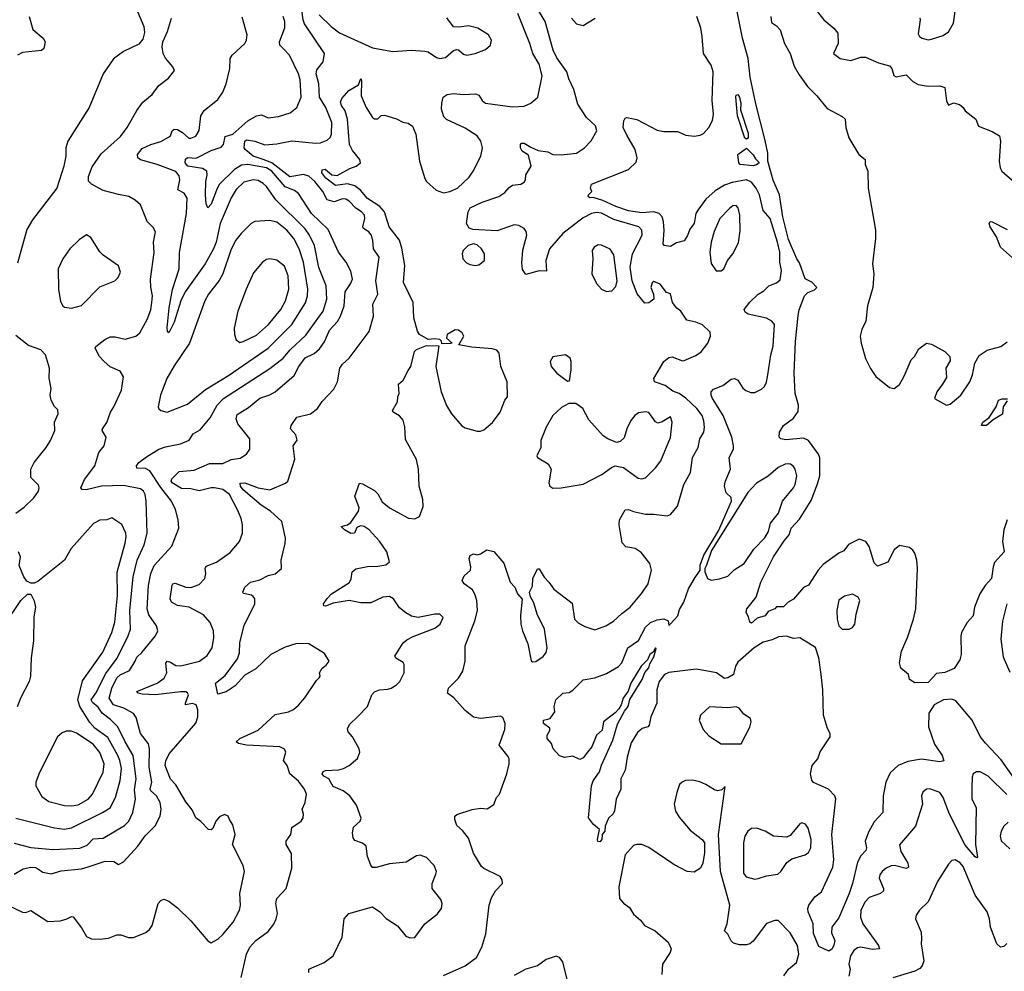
# Model space of a CAD drawing. Extents: x 1550320 to 1685906, y 509093 to 640511.
# Tile 297 of 532: x 1647028 to 1652877, y 557542 to 563196. Entities that reach past the tile are written whole.
import ezdxf

# ---------------------------------------------------------------- set-up
doc = ezdxf.new("R2010")
doc.units = 0

msp = doc.modelspace()

# ---------------------------------------------------------------- linework, layer by layer
at = {"layer": '0CON20XD'}
for points in [[(1648344.3, 557505), (1648375.6, 557645), (1648395.5, 557685), (1648431.4, 557725), (1648505, 557779.2), (1648537, 557823), (1648551.4, 557855), (1648558.9, 557885), (1648550.6, 557945), (1648555.6, 557974.4), (1648612, 558035), (1648644.4, 558155), (1648643.2, 558243.2), (1648610.8, 558295), (1648611.9, 558315), (1648638.6, 558355), (1648645, 558396.7), (1648700.8, 558435), (1648712, 558455), (1648713.8, 558475), (1648706.2, 558505), (1648724.2, 558545.8), (1648732, 558595), (1648719.2, 558625), (1648685, 558672), (1648632.5, 558715), (1648617.1, 558765), (1648596.2, 558795), (1648610, 558845), (1648601.2, 558861.2), (1648574.3, 558875.7), (1648375.5, 558885.5), (1648327.5, 558895), (1648313.3, 558905), (1648336.7, 558925), (1648444.5, 558975.5), (1648545, 559067.5), (1648625.5, 559084.5), (1648655, 559098.6), (1648685, 559122.5), (1648722.6, 559167.4), (1648790.6, 559269.4), (1648807.5, 559285), (1648812.5, 559295), (1648810, 559315), (1648825, 559342.5), (1648849.5, 559360.5), (1648866.1, 559383.9), (1648839.5, 559429.5), (1648745, 559487.1), (1648675, 559490.6), (1648605, 559468.5), (1648520, 559425), (1648430.4, 559339.6), (1648365, 559301.2), (1648307.5, 559237.5), (1648255, 559202.2), (1648205, 559189.5), (1648190.8, 559255), (1648249.4, 559300.6), (1648321.9, 559398.1), (1648334, 559435), (1648335.8, 559495), (1648362.6, 559597.4), (1648425.8, 559725), (1648424.2, 559755), (1648415, 559769.2), (1648405, 559776.9), (1648357.7, 559787.7), (1648353.8, 559795), (1648365.8, 559825), (1648400, 559855), (1648455, 559867.3), (1648505, 559893.3), (1648545.6, 559904.4), (1648583.3, 559935), (1648581.2, 559985), (1648606, 560084), (1648607.5, 560115), (1648584.5, 560215), (1648518.2, 560275), (1648461.8, 560311.8), (1648355, 560401.8), (1648340.3, 560425), (1648338.1, 560441.9), (1648365, 560444.7), (1648444.6, 560415.4), (1648515, 560403.7), (1648606.7, 560443.3), (1648621.2, 560455), (1648661.9, 560585), (1648652.7, 560665), (1648677.3, 560697.3), (1648668.7, 560728.7), (1648636.2, 560765), (1648640, 560785), (1648675.5, 560834.5), (1648756.7, 560855), (1648798, 560885), (1648825, 560926.7), (1648895, 561001.2), (1648915.4, 561044.6), (1648929.5, 561125), (1648945, 561150), (1648985, 561184.4), (1649105, 561343.8), (1649129.5, 561435), (1649126.9, 561505), (1649155.6, 561565), (1649144.7, 561645.3), (1649162.7, 561785), (1649130.9, 561835), (1649126.9, 561886.9), (1649117, 561917), (1649102.1, 561935), (1649070.4, 561955), (1649066, 561965), (1649077.8, 562015), (1649076.4, 562035), (1649059.4, 562055), (1649025, 562075.4), (1648985, 562116.7), (1648965, 562128.9), (1648945, 562130.5), (1648897.3, 562112.7), (1648855.6, 562125), (1648828.8, 562175), (1648780.7, 562235), (1648745, 562265.8), (1648715, 562275.6), (1648632.2, 562262.2), (1648525.8, 562345.8), (1648474.4, 562364.4), (1648416, 562385), (1648366.9, 562425), (1648361.1, 562435), (1648365.8, 562475), (1648375, 562482.9), (1648425, 562473.8), (1648485, 562453.2), (1648555, 562457.7), (1648645, 562476.9), (1648788, 562462), (1648815.4, 562464.6), (1648855, 562480), (1648872.9, 562495), (1648880.9, 562515), (1648883.3, 562585), (1648847.1, 562675), (1648808.9, 562735), (1648806.1, 562815), (1648790, 562875), (1648792.6, 562897.4), (1648831.5, 562945), (1648838.8, 562995), (1648720.4, 563170.4), (1648711.7, 563195), (1648697.9, 563295)], [(1649731.6, 559625), (1649747.5, 559685), (1649743.2, 559745), (1649732.6, 559782.6), (1649718.1, 559808.1), (1649668, 559845), (1649656.2, 559865), (1649668.3, 559891.7), (1649706, 559925), (1649708.8, 559945), (1649698.8, 559995), (1649705, 560012.5), (1649725, 560022.5), (1649745, 560017.5), (1649765, 560022.5), (1649803, 560047), (1649845, 560036.2), (1649905, 559966.7), (1649941.9, 559855), (1649970, 559825), (1649986.2, 559785), (1650014, 559754), (1650003, 559657), (1650004.7, 559605), (1650014.2, 559564.2), (1650047, 559487), (1650067.5, 559387.5), (1650075, 559380.8), (1650095, 559383.1), (1650137.4, 559412.6), (1650155, 559436), (1650161.2, 559465), (1650145.7, 559575.7), (1650102.9, 559665), (1650081.8, 559731.8), (1650063.3, 559766.7), (1650056.2, 559795), (1650075, 559830), (1650076.2, 559875), (1650105, 559932.5), (1650115, 559932.5), (1650143.9, 559883.9), (1650172.5, 559855), (1650202, 559812), (1650310.3, 559730.3), (1650324.6, 559634.6), (1650345, 559612.5), (1650385, 559590.6), (1650445, 559571.9), (1650511.2, 559595), (1650555, 559622.2), (1650605, 559668.9), (1650655.6, 559705), (1650725, 559789.4), (1650761.4, 559845), (1650782.1, 559925), (1650770.9, 559965), (1650720.1, 560030.1), (1650685, 560053.5), (1650628.8, 560065), (1650607.8, 560087.8), (1650590, 560195), (1650591.4, 560225), (1650625, 560284), (1650645, 560285.5), (1650675, 560274.4), (1650745, 560258.1), (1650795, 560258.1), (1650875, 560247.5), (1650895, 560256), (1650936, 560305), (1650972.9, 560435), (1651013.4, 560506.6), (1651025.5, 560595), (1651058.2, 560655), (1651067.8, 560705), (1651092.3, 560745), (1651097.3, 560775), (1651093.4, 560813.4), (1651082.5, 560845), (1651051.8, 560885), (1650985, 560947.7), (1650945.6, 560975), (1650908.3, 560988.3), (1650862, 561022), (1650799.2, 561045), (1650794.6, 561065), (1650855, 561164.2), (1650885, 561188.8), (1650905, 561193.8), (1650965, 561170), (1650975, 561171.2), (1651045, 561201.4), (1651076.8, 561223.2), (1651115.5, 561275), (1651131.5, 561315), (1651129.5, 561339.5), (1651085, 561382.2), (1651045, 561398.9), (1650991.1, 561411.1), (1650956.2, 561465), (1650932.3, 561482.3), (1650906.4, 561516.4), (1650895, 561567.5), (1650870, 561575), (1650832.5, 561625), (1650795, 561640), (1650785, 561632.5), (1650776.7, 561605), (1650793.1, 561565), (1650795.7, 561535), (1650765, 561514.2), (1650742, 561512), (1650696.9, 561566.9), (1650666.2, 561645), (1650654.1, 561725), (1650668, 561805), (1650725.4, 561915), (1650724.4, 561945), (1650705.3, 561965.3), (1650558.6, 562008.6), (1650485, 562045.7), (1650455, 562050), (1650425, 562045.2), (1650375, 562017.9), (1650255, 561924.7), (1650176.5, 561835), (1650152.9, 561765), (1650158.6, 561701.4), (1650115, 561704), (1650035, 561682.5), (1650015, 561712.5), (1650011.7, 561751.7), (1650016.2, 561826.2), (1650040.4, 561915), (1650036.9, 561936.9), (1650024.4, 561955), (1649992.6, 561972.6), (1649965, 561977.3), (1649865, 561941.8), (1649720.1, 561950.1), (1649697.7, 561957.7), (1649683.3, 561985), (1649691.4, 562055), (1649705, 562077.9), (1649775, 562112.3), (1649875, 562145.6), (1649911.1, 562168.9), (1649935, 562199.2), (1649955, 562212.9), (1650005, 562219.2), (1650025, 562231.2), (1650032.9, 562245), (1650035.7, 562275), (1650066.7, 562325), (1650051.7, 562391.7), (1650012.5, 562415), (1650002.5, 562435), (1650002.5, 562455), (1650008.3, 562461.7), (1650025, 562461.2), (1650065, 562439.2), (1650108.8, 562418.8), (1650165, 562411.4), (1650195, 562394.2), (1650245, 562392.1), (1650335, 562402.5), (1650382.9, 562435), (1650423.2, 562476.8), (1650455.8, 562535), (1650448.6, 562565), (1650395.8, 562615), (1650343.3, 562693.3), (1650320.8, 562780.9), (1650289.7, 562845), (1650277.6, 562885), (1650218.5, 562968.5), (1650196.7, 563015), (1650149.2, 563185), (1650072, 563315)], [(1652895.4, 560224.6), (1652874.4, 560165), (1652867.5, 560095), (1652875.7, 560035), (1652819.7, 559970.3), (1652810.6, 559945), (1652801.1, 559875), (1652764.4, 559835), (1652732.2, 559785), (1652701.1, 559705), (1652692.5, 559655), (1652656, 559615), (1652624, 559555), (1652618.8, 559535), (1652621.2, 559425), (1652612.5, 559392.5), (1652578.8, 559341.2), (1652525, 559317.5), (1652475, 559311.2), (1652425, 559258.1), (1652346.4, 559256.4), (1652313.3, 559275), (1652307.5, 559305), (1652262.8, 559342.8), (1652254.6, 559375), (1652267.3, 559445), (1652302.7, 559525), (1652338.9, 559635), (1652351.3, 559695), (1652361.1, 559935), (1652356.9, 559985), (1652345, 560026.2), (1652335, 560044), (1652315, 560060.8), (1652255, 560071.2), (1652223.1, 560046.9), (1652185, 559972.5), (1652125, 559950), (1652105, 559970), (1652075, 560066.7), (1652055, 560096), (1652015, 560110.5), (1651951.3, 560078.7), (1651925, 560040), (1651895, 560026), (1651801.5, 559958.5), (1651771.5, 559925), (1651715, 559836.2), (1651685, 559822.5), (1651625, 559752.5), (1651593.9, 559736.1), (1651565, 559707.5), (1651525, 559707.5), (1651513.6, 559696.4), (1651475, 559680), (1651456.1, 559653.9), (1651408.8, 559641.2), (1651375, 559610), (1651365, 559617.5), (1651358, 559648), (1651344, 559674), (1651348.8, 559695), (1651404, 559765), (1651432, 559855), (1651505.3, 560005), (1651569.4, 560100.6), (1651599.5, 560135), (1651610.6, 560175), (1651661.1, 560228.9), (1651731, 560339), (1651768.3, 560438.3), (1651780.9, 560485), (1651782, 560592), (1651772.9, 560615), (1651713.8, 560695), (1651685, 560710.3), (1651580.5, 560700.5), (1651550, 560705), (1651540, 560715), (1651542.4, 560745), (1651565, 560785.5), (1651625, 560827.8), (1651652.7, 560867.3), (1651654.6, 560905), (1651634.4, 560975), (1651629.2, 561095), (1651636.3, 561283.7), (1651652.5, 561437.5), (1651658.3, 561471.7), (1651690.7, 561555), (1651709.6, 561575), (1651749, 561591), (1651762.9, 561605), (1651735, 561637.3), (1651695, 561656.2), (1651660.5, 561750.5), (1651645.7, 561775.7), (1651595, 561890), (1651561.5, 562025), (1651542.5, 562155), (1651505, 562243.3), (1651472.6, 562355), (1651472.5, 562402.5), (1651457.7, 562477.7), (1651401.1, 562695), (1651367.9, 562855), (1651355.4, 562965), (1651322.9, 563085), (1651272.9, 563335)], [(1647727.1, 563245), (1647765.8, 563155), (1647770.5, 563119.5), (1647760.3, 563079.7), (1647735, 563051.2), (1647645, 563006), (1647585, 562962.9), (1647525, 562874.2), (1647440.5, 562675), (1647314.3, 562475), (1647301.9, 562435), (1647301.9, 562385), (1647290, 562325), (1647248, 562195), (1647105, 562006.7), (1647071.1, 561948.9), (1647015, 561748.8)], [(1649056.1, 562743.9), (1649085.8, 562675), (1649124, 562615), (1649135, 562606.7), (1649155, 562606.7), (1649175, 562626.7), (1649195, 562628.8), (1649265.8, 562605.8), (1649305, 562586.2), (1649335, 562581.2), (1649362.4, 562562.4), (1649381.9, 562515), (1649402.8, 562355), (1649435, 562252.2), (1649445, 562234.6), (1649502.3, 562182.3), (1649545, 562167.6), (1649584.4, 562175), (1649630, 562195), (1649699.2, 562260.9), (1649722.9, 562295), (1649768.5, 562385), (1649777.9, 562435), (1649768.5, 562475), (1649745, 562506.2), (1649675, 562550.6), (1649563, 562603), (1649548.3, 562618.3), (1649534.2, 562664.2), (1649535, 562700), (1649543.8, 562735), (1649568.6, 562751.4), (1649605, 562757.1), (1649665, 562752), (1649736.1, 562756.1), (1649755, 562747.5), (1649776.2, 562715), (1649795, 562700.8), (1649955, 562677.3), (1650025, 562681.5), (1650065, 562698.9), (1650106.5, 562735), (1650132.6, 562862.6), (1650115, 562931.2), (1650076.5, 562995), (1650058.2, 563055), (1649986.8, 563233.2)], [(1651741.4, 563275), (1651805.7, 563195)], [(1652375, 563206), (1652378.1, 563195), (1652365, 563112.5), (1652372.9, 563095), (1652388.8, 563085), (1652425, 563076.7), (1652445, 563079.5), (1652515, 563101.1), (1652545, 563124.4), (1652575, 563176), (1652588.6, 563275)], [(1646995, 558118.8), (1647048.9, 558151.1), (1647095, 558161.4), (1647125, 558160), (1647165, 558131.8), (1647215, 558121.5), (1647275, 558139.2), (1647395, 558151.5), (1647435, 558163.8), (1647535, 558197.7), (1647587.5, 558195), (1647615, 558177.5), (1647645, 558192), (1647729.6, 558285), (1647773.5, 558346.5), (1647833.1, 558406.9), (1647862.7, 558465), (1647869.5, 558505), (1647862.9, 558545), (1647840, 558585), (1647807.1, 558615), (1647804, 558625), (1647813.7, 558666.3), (1647797, 558755), (1647798.4, 558865), (1647793, 558893), (1647745, 558956), (1647719.5, 559049.5), (1647704.6, 559074.6), (1647646.5, 559106.5), (1647585, 559124.7), (1647559.1, 559165), (1647574.8, 559225), (1647606, 559285), (1647625, 559303.4), (1647679.7, 559330.3), (1647714.3, 559384.3), (1647725, 559409.5), (1647753.7, 559436.3), (1647834.4, 559535), (1647848.9, 559565), (1647840, 559595), (1647795, 559660), (1647785.7, 559695.7), (1647794.2, 559835), (1647806.4, 559905), (1647827.2, 559952.8), (1647932.3, 560067.7), (1647974.3, 560175), (1647969.4, 560225), (1647954.4, 560285), (1647929.1, 560335), (1647866.4, 560416.4), (1647801.5, 560515), (1647775, 560530), (1647725, 560530.8), (1647722.2, 560545), (1647736.5, 560565), (1647781.1, 560598.9), (1647855, 560643.8), (1647895, 560658.2), (1647984.2, 560675.8), (1648035, 560697.1), (1648059.4, 560735), (1648100, 560760), (1648159.4, 560830.6), (1648201.3, 560905), (1648238.5, 560945), (1648515, 561124), (1648594.1, 561185.9), (1648634.7, 561235), (1648728.8, 561321.2), (1648830, 561465), (1648853.6, 561535), (1648848.7, 561615), (1648805, 561724.2), (1648779.2, 561855), (1648750.5, 561915), (1648724.2, 561954.2), (1648550.7, 562125), (1648495, 562204.4), (1648475, 562222.7), (1648445, 562240), (1648415.3, 562245.3), (1648359.9, 562230.1), (1648315, 562187.8), (1648285, 562136.9), (1648220, 561985), (1648195.2, 561875), (1648179.3, 561835), (1648130.6, 561745), (1648011.4, 561578.6), (1647984.6, 561525), (1647945, 561398.8), (1647915, 561336.2), (1647905.9, 561345.9), (1647904.7, 561364.7), (1647916.8, 561483.2), (1647936.2, 561593.8), (1647975.3, 561715), (1647977.2, 561812.7), (1648019.7, 562045), (1648022.3, 562135), (1648005, 562164.5), (1647966.7, 562185), (1647980.3, 562245), (1647975, 562268.1), (1647955, 562293.8), (1647844.7, 562334.7), (1647745, 562362.8), (1647729.6, 562375), (1647728.1, 562395), (1647755, 562430.5), (1647807.5, 562455), (1647867.1, 562472.9), (1647913, 562497), (1647923.3, 562505), (1647933.8, 562535), (1647945, 562545.8), (1647965, 562543.1), (1647995.3, 562525.3), (1648032, 562492), (1648045, 562491.5), (1648075, 562504.4), (1648095, 562537.5), (1648104.3, 562625), (1648124.7, 562655.3), (1648205, 562722.5), (1648234.3, 562765), (1648255.6, 562815), (1648276.7, 562905), (1648278.1, 562965), (1648290.6, 562985), (1648365.9, 563054.1), (1648376.5, 563075), (1648379.7, 563105), (1648350.2, 563210.2)], [(1647083.5, 563215), (1647107.1, 563137.1), (1647168, 563085), (1647178.8, 563065), (1647176.4, 563043.6), (1647172.5, 563025), (1647157.7, 563012.3), (1647045, 563000), (1647015, 562985.6)], [(1647225, 558265.9), (1647385, 558273.2), (1647428, 558292), (1647465, 558330.3), (1647525, 558332.5), (1647650.7, 558409.3), (1647676.2, 558435), (1647700.7, 558485), (1647715.3, 558564.7), (1647711.1, 558621.1), (1647720.6, 558685), (1647702.2, 558825), (1647653.8, 558905), (1647610.8, 558995), (1647568, 559038), (1647517.5, 559075), (1647495, 559110.9), (1647459.9, 559139.9), (1647452.9, 559155), (1647480.2, 559195), (1647539.2, 559310.8), (1647606.6, 559403.4), (1647672.8, 559535), (1647686.9, 559575), (1647683, 559685), (1647702.5, 559885), (1647725.2, 559985), (1647766.8, 560075), (1647784.7, 560145), (1647779.1, 560335), (1647772.7, 560375), (1647763.6, 560395), (1647745, 560409.6), (1647645, 560427.8), (1647514.7, 560425.3), (1647423, 560403), (1647400, 560405), (1647392, 560415), (1647413.6, 560465), (1647474.6, 560545.4), (1647498.6, 560625), (1647529.2, 560665), (1647541.4, 560715), (1647517.5, 560755), (1647519.2, 560765), (1647546.7, 560803.3), (1647567.8, 560865), (1647587.3, 560895), (1647632.2, 560995), (1647644, 561075), (1647625, 561108), (1647565, 561134.4), (1647527.4, 561167.4), (1647502.7, 561195), (1647475.8, 561245), (1647481.2, 561255), (1647534.6, 561295.4), (1647565, 561311.5), (1647595, 561311.5), (1647655, 561297.8), (1647718, 561315), (1647741.9, 561335), (1647785.3, 561414.7), (1647807.6, 561472.4), (1647813.9, 561515), (1647816.2, 561555), (1647806.9, 561606.9), (1647806.2, 561655), (1647827.4, 561812.6), (1647823.5, 561875), (1647835.7, 561935), (1647821.7, 561961.7), (1647785, 561996.2), (1647745.7, 562095.7), (1647714.3, 562124.3), (1647675.6, 562145.6), (1647615, 562156.9), (1647525, 562180.8), (1647455, 562218.2), (1647436.4, 562236.4), (1647436.3, 562263.7), (1647459.4, 562320.6), (1647512.1, 562397.9), (1647627.8, 562502.2), (1647667.1, 562555), (1647725, 562656.2), (1647760, 562705), (1647815, 562750.8), (1647855, 562804), (1647911.7, 562848.3), (1647947, 562893), (1647937.5, 562915), (1647895, 562967.5), (1647881.2, 562995), (1647874, 563035), (1647878.8, 563065), (1647906, 563125), (1647930, 563205)], [(1648166.4, 558383.6), (1648150, 558385), (1648105, 558433.3), (1648074.5, 558454.5), (1648052.4, 558502.4), (1648015, 558548.6), (1647955, 558650.6), (1647923.5, 558683.5), (1647892.4, 558765), (1647897, 558793), (1647915.5, 558835), (1648075, 559016.7), (1648085.7, 559055), (1648085.7, 559095), (1648076, 559125), (1648055, 559134.3), (1648014, 559125), (1648012.2, 559135), (1648030.4, 559185), (1648025.9, 559195.9), (1648015, 559201.8), (1647983.3, 559203.3), (1647834.8, 559184.8), (1647755, 559188.2), (1647732.9, 559195), (1647724.2, 559205), (1647845.2, 559254.8), (1647886.6, 559283.4), (1647901.3, 559315), (1647896.8, 559373.2), (1647905, 559384.2), (1647925, 559379.5), (1647955, 559359.2), (1647985, 559356.2), (1648096.2, 559385), (1648141.7, 559418.3), (1648170.9, 559465), (1648181.5, 559525), (1648180.4, 559565), (1648160, 559615), (1648119.5, 559659.5), (1648035, 559705.4), (1647965, 559716.2), (1647930.8, 559735), (1647921.1, 559755), (1647933, 559837), (1647938.8, 559845), (1647952.4, 559847.6), (1648015, 559825.4), (1648045, 559822.1), (1648095, 559839.4), (1648128.9, 559875), (1648134.4, 559905), (1648129.1, 559935), (1648135, 559948.6), (1648196.7, 559973.3), (1648278.7, 560031.3), (1648334.3, 560095), (1648351.5, 560145), (1648351.8, 560195), (1648343.1, 560233.1), (1648325, 560280), (1648274.5, 560375), (1648235.7, 560405), (1648185.2, 560415.2), (1648165, 560415.2), (1648095, 560395.9), (1648045, 560408.3), (1647990.3, 560410.3), (1647933.8, 560445), (1647928.9, 560455), (1647931.8, 560468.2), (1647975, 560511.1), (1648065, 560518.8), (1648155, 560560), (1648235, 560559.5), (1648285, 560583.3), (1648338.3, 560591.7), (1648375, 560614.2), (1648395.6, 560645), (1648394.4, 560705), (1648323.6, 560795), (1648313.8, 560825), (1648320.5, 560849.5), (1648388, 560892), (1648455, 560948.2), (1648515, 560967.1), (1648545.6, 560985), (1648658.4, 561081.6), (1648687.3, 561135), (1648725, 561186.2), (1648777.2, 561212.7), (1648809.6, 561240.4), (1648838.3, 561281.7), (1648868.7, 561351.3), (1648917, 561403), (1648934.7, 561435), (1648955.3, 561495), (1648961.4, 561578.6), (1648993.3, 561626.7), (1649004.5, 561655), (1648995, 561702), (1648967.5, 561755), (1648921.9, 561815), (1648860.2, 561950.2), (1648761.3, 562045), (1648683.7, 562163.6), (1648660.1, 562180.1), (1648605, 562202.1), (1648525.5, 562295), (1648495, 562315.7), (1648384.4, 562335.6), (1648345, 562331.9), (1648305, 562304.8), (1648214, 562216), (1648197.3, 562182.7), (1648165, 562100), (1648145, 562078), (1648135, 562102.5), (1648131.9, 562155), (1648134.6, 562235.4), (1648142.5, 562275), (1648139.1, 562295), (1648115, 562310.8), (1648027.5, 562325), (1648011.1, 562345), (1648012.9, 562367.1), (1648025, 562376.6), (1648076.2, 562373.8), (1648165, 562418.1), (1648225, 562437.7), (1648239.6, 562455), (1648248.9, 562501.1), (1648295, 562515.8), (1648384.2, 562595.8), (1648435, 562624.6), (1648465, 562630.8), (1648505, 562612.2), (1648565, 562620.4), (1648635, 562643.1), (1648675, 562674.4), (1648700.8, 562735), (1648695, 562838.8), (1648684, 562875), (1648630.4, 562985), (1648594.2, 563024.2), (1648573.8, 563045), (1648572, 563065), (1648602.4, 563147.6), (1648603.6, 563185), (1648593.8, 563215)], [(1648808.2, 563225), (1648879.2, 563155), (1648927.2, 563117.2), (1649125, 563029.1), (1649245, 563007.1), (1649355, 563014.4), (1649435, 563008.9), (1649455, 563004.4), (1649505, 562970.6), (1649525, 562965.6), (1649558.3, 562971.7), (1649605, 563012), (1649625, 563018), (1649635.8, 563015.8), (1649665, 562990.8), (1649685, 562985.6), (1649734.5, 562995.5), (1649795, 563018), (1649825.8, 563045), (1649831.2, 563075), (1649812.5, 563105), (1649750, 563145), (1649695, 563159.2), (1649639.1, 563150.9), (1649605, 563152.9), (1649566.6, 563206.6)], [(1652935, 558691.9), (1652859, 558799), (1652765, 558897.5), (1652735, 558936.7), (1652686.7, 559035), (1652589.2, 559149.2), (1652565, 559159.2), (1652515.5, 559155.5), (1652460, 559125), (1652430, 559075), (1652426.5, 558995), (1652462.7, 558892.7), (1652509.1, 558825), (1652517.3, 558792.7), (1652495, 558786.9), (1652385, 558802.4), (1652305, 558788.1), (1652247.8, 558765), (1652198.9, 558721.1), (1652173.8, 558666.2), (1652157.9, 558585), (1652156.7, 558485), (1652105, 558431.2), (1652071.3, 558368.7), (1652051.6, 558315), (1652058.9, 558275), (1652055, 558260), (1652025, 558228.9), (1652005, 558190.6), (1651976.2, 558065), (1651955, 558005.6), (1651895, 557859.2), (1651852, 557805), (1651850.9, 557770.9), (1651870, 557725), (1651865, 557696.7), (1651855, 557676.7), (1651835, 557662.5), (1651775, 557690), (1651743.5, 557766.5), (1651741.5, 557825), (1651711.9, 557895), (1651710.8, 557915), (1651716.2, 557935), (1651751.2, 557985), (1651790.8, 558015), (1651858, 558162), (1651864.7, 558205), (1651852.2, 558355), (1651877.4, 558567.4), (1651870, 558585), (1651833.8, 558625), (1651743.8, 558665), (1651735, 558677.5), (1651725.8, 558715), (1651736, 558765), (1651768.8, 558805), (1651784.3, 558845.7), (1651842.5, 558935), (1651842.5, 558955), (1651827.5, 558985), (1651803.3, 559065), (1651800, 559215), (1651789.4, 559305), (1651775.7, 559405), (1651755, 559466), (1651662.7, 559522.7), (1651625, 559520), (1651583.4, 559533.4), (1651535, 559528.5), (1651499, 559511), (1651445, 559497.2), (1651391.8, 559465), (1651295, 559378.1), (1651280, 559355), (1651267.8, 559305), (1651235, 559285.5), (1651215, 559282.5), (1651168.6, 559315), (1651105, 559327.7), (1651046.9, 559336.9), (1650885, 559317.1), (1650858.8, 559305), (1650826.1, 559265), (1650812.9, 559215), (1650813.2, 559135), (1650778, 559055), (1650768.6, 559005), (1650760, 558995), (1650725.5, 558984.5), (1650698.7, 558961.3), (1650661, 558899), (1650636.5, 558815), (1650625, 558736.7), (1650599.6, 558685), (1650600, 558625), (1650570.8, 558565), (1650561.1, 558495), (1650552.8, 558477.2), (1650527, 558453), (1650506.7, 558405), (1650503.3, 558375), (1650487.5, 558355), (1650486.2, 558325), (1650475, 558312.5), (1650463.6, 558313.6), (1650460, 558325), (1650472.5, 558385), (1650437.5, 558415), (1650407.5, 558455), (1650424.7, 558645), (1650435.8, 558674.2), (1650472.9, 558727.1), (1650483.9, 558766.1), (1650550.9, 558915), (1650579.4, 559010.6), (1650621.2, 559088.8), (1650643.8, 559115), (1650652.1, 559157.9), (1650726.7, 559275), (1650742.9, 559317.1), (1650765, 559344.4), (1650771.5, 559368.5), (1650795, 559410), (1650809.2, 559459.2), (1650805, 559463.3), (1650790.9, 559439.1), (1650772.1, 559425), (1650757.4, 559392.6), (1650720.9, 559355), (1650658.2, 559255), (1650642.9, 559207.1), (1650614, 559166), (1650602, 559125), (1650588.1, 559101.9), (1650565, 559077.1), (1650495.9, 559025), (1650488.8, 558975), (1650454.1, 558945), (1650427.9, 558875), (1650401.2, 558845), (1650375, 558811.4), (1650355, 558801.2), (1650315, 558820), (1650265, 558812.5), (1650235, 558822.5), (1650197.5, 558865), (1650187.5, 558895), (1650162.5, 558925), (1650162.5, 558945), (1650177, 558973), (1650177, 558987), (1650140, 559015), (1650140, 559035), (1650180, 559045), (1650207, 559083), (1650202.5, 559115), (1650212.5, 559155), (1650255, 559193.8), (1650291.7, 559198.3), (1650315, 559213.3), (1650376.4, 559273.6), (1650445, 559286.2), (1650515, 559312), (1650586.4, 559353.6), (1650604.5, 559375.5), (1650640.6, 559465), (1650705, 559506.9), (1650745, 559586.7), (1650775, 559614.5), (1650815, 559630.9), (1650855, 559635.5), (1650880, 559625), (1650885, 559597.5), (1650895, 559606), (1650937.3, 559655), (1650947.6, 559692.4), (1650972.9, 559735), (1651001.4, 559815), (1651036, 559875), (1651071.2, 559925), (1651070.8, 559955), (1651092.7, 560015), (1651180.1, 560159.9), (1651256.8, 560335), (1651255, 560357.5), (1651225.7, 560385.7), (1651215.6, 560425), (1651220, 560450), (1651250.4, 560525), (1651243.3, 560595), (1651268.5, 560645), (1651269.5, 560665), (1651258.2, 560715), (1651206.9, 560845), (1651143.9, 560945), (1651135.6, 560965), (1651136, 560985), (1651148.9, 561001.1), (1651205, 561021.9), (1651255, 561060), (1651275, 561064.4), (1651295, 561054.2), (1651325, 561007.5), (1651342, 560992), (1651371.3, 560981.3), (1651395, 560981.9), (1651435, 561000), (1651453, 561017), (1651465, 561042.5), (1651472.7, 561085), (1651490.3, 561205), (1651505, 561256.7), (1651511.8, 561385), (1651495.7, 561405), (1651465, 561422.7), (1651355, 561445.8), (1651338.3, 561458.3), (1651332.5, 561475), (1651365, 561518), (1651415, 561564.4), (1651448, 561585), (1651479.2, 561615), (1651525, 561631.9), (1651545, 561649.6), (1651553, 561705), (1651544.2, 561755), (1651543.7, 561815), (1651529.2, 561875), (1651486, 562015), (1651445, 562062.5), (1651423.4, 562155), (1651403.4, 562195), (1651375, 562231.1), (1651345, 562243.7), (1651261.5, 562228.5), (1651215, 562212.4), (1651160.6, 562179.4), (1651105, 562130), (1651055.8, 562065), (1651045.7, 562044.3), (1651035.1, 561984.9), (1651008.5, 561951.5), (1650995, 561913.5), (1650975, 561882), (1650930.9, 561869.1), (1650895, 561848.6), (1650856.2, 561855), (1650850, 561865), (1650856.7, 561943.3), (1650853.3, 561995), (1650845.3, 562025), (1650826.1, 562045), (1650795, 562054.8), (1650725, 562048.8), (1650645, 562061), (1650570, 562085), (1650492.3, 562122.3), (1650435, 562138.9), (1650415, 562138), (1650404.3, 562145), (1650406.7, 562155), (1650426.7, 562175), (1650418.8, 562195), (1650425, 562218.8), (1650644.4, 562305.6), (1650690.9, 562349.1), (1650696.9, 562375), (1650684.7, 562425), (1650635, 562509.6), (1650612.5, 562555), (1650617.1, 562595), (1650625, 562610), (1650635, 562614), (1650695, 562602.7), (1650815, 562538.9), (1650855, 562530.8), (1650935, 562531.4), (1650985, 562510.6), (1651035, 562503.6), (1651070.9, 562509.1), (1651090.2, 562519.8), (1651122.5, 562555), (1651143.7, 562596.3), (1651149.6, 562635), (1651142.9, 562715), (1651148.8, 562885), (1651136.4, 562925), (1651090.8, 562995), (1651082.5, 563095), (1651074.3, 563145), (1651050.6, 563215)], [(1650306.5, 563205), (1650335, 563171.9), (1650375, 563162), (1650446.1, 563203.9)], [(1651490, 563215), (1651495, 563180), (1651525, 563160), (1651545.7, 563135), (1651571.9, 563055), (1651605.3, 562995.3), (1651629.7, 562919.8), (1651658.8, 562868.8), (1651708, 562798), (1651763.7, 562743.7), (1651825, 562668), (1651915, 562621.2), (1651931.2, 562605), (1651935.6, 562555), (1651954.4, 562494.4), (1652013.3, 562395), (1652050, 562365), (1652050, 562335), (1652066.1, 562296.1), (1652069.2, 562195), (1652102.1, 562002.1), (1652112.1, 561945), (1652113.1, 561895), (1652094.5, 561745), (1652101.9, 561685), (1652095.7, 561605.7), (1652065.4, 561495), (1652055.4, 561405), (1652031.5, 561355), (1652022.1, 561315), (1652026.1, 561275), (1652053.7, 561183.7), (1652083.3, 561123.3), (1652115, 561075.5), (1652195, 561010.9), (1652222.5, 561005), (1652255, 561029.2), (1652282.9, 561077.1), (1652324.4, 561175), (1652344.3, 561195.7), (1652368.9, 561241.1), (1652415, 561273.3), (1652445, 561267.5), (1652524.1, 561224.1), (1652553.3, 561195), (1652555, 561170), (1652530, 561125), (1652535, 561070), (1652510.5, 561029.5), (1652476.7, 560985), (1652463.3, 560945), (1652535, 560906), (1652555, 560912.2), (1652619.6, 560965), (1652673.3, 561045), (1652688.1, 561085), (1652701.4, 561155), (1652728.3, 561201.7), (1652775, 561232.9), (1652856.2, 561255), (1652895, 561282)], [(1651805.7, 563195), (1651864.5, 563144.5), (1651889.2, 563115), (1651891.2, 563055), (1651862.5, 562995), (1651902.5, 562965), (1651965, 562954), (1652025, 562972.5), (1652052.7, 562972.7), (1652129.5, 562939.5), (1652195, 562920.8), (1652208.6, 562905), (1652222, 562865), (1652235, 562856), (1652295, 562868.8), (1652335, 562829.2), (1652365, 562810.8), (1652425, 562800), (1652493.6, 562803.6), (1652525, 562793.3), (1652533.4, 562713.4), (1652545, 562687.5), (1652575, 562701.2), (1652612, 562692), (1652633.3, 562675), (1652645, 562653.8), (1652707.5, 562605), (1652723.9, 562563.9), (1652805, 562531.4), (1652848.6, 562505), (1652855.5, 562475), (1652846.7, 562355), (1652852.2, 562315), (1652861.9, 562295), (1652925, 562243.3)], [(1648746.2, 557535), (1648746.7, 557555), (1648836.2, 557595), (1648890, 557635), (1648943.8, 557745), (1648956.2, 557855), (1648984.3, 557885.7), (1649125, 557925.8), (1649166.7, 557896.7), (1649205.7, 557855.7), (1649272.4, 557812.4), (1649321.2, 557751.2), (1649345, 557741.2), (1649375.9, 557744.1), (1649434.2, 557825), (1649508.6, 557881.4), (1649534.3, 557915), (1649537.1, 557945), (1649529.8, 557969.8), (1649478, 558035), (1649479.2, 558065), (1649500.6, 558119.4), (1649504, 558135), (1649490.5, 558170.5), (1649445, 558218.8), (1649407.7, 558232.3), (1649385, 558228), (1649325, 558190), (1649225, 558181.5), (1649145, 558160), (1649125, 558160), (1649113.2, 558173.2), (1649093.8, 558225), (1649086.2, 558285), (1649065, 558303.8), (1649019.5, 558319.5), (1649008.8, 558335), (1649005.8, 558365), (1649011.2, 558398.8), (1649050, 558435), (1649057, 558453), (1649028.8, 558528.8), (1648990, 558585), (1648950, 558615), (1648890.1, 558640.1), (1648865.2, 558685.2), (1648835, 558701.5), (1648825.3, 558715), (1648831, 558729), (1648845, 558735.8), (1648925, 558740), (1648952.6, 558747.4), (1648985.6, 558764.4), (1649035, 558806.7), (1649048, 558845), (1649043.9, 558863.9), (1649006.2, 558936.2), (1648979.2, 558965), (1648975.7, 558985), (1648988.7, 559011.3), (1649035.7, 559055), (1649094.4, 559115), (1649120, 559185), (1649135, 559202.5), (1649165, 559214.5), (1649215, 559218.2), (1649234.6, 559225.4), (1649266.6, 559243.4), (1649285.9, 559264.1), (1649311.8, 559315), (1649312.9, 559365), (1649306.5, 559376.5), (1649262.6, 559402.6), (1649257.5, 559415), (1649307.2, 559492.8), (1649327.9, 559512.1), (1649365, 559532), (1649495, 559580), (1649526.7, 559605), (1649543.3, 559645), (1649523.6, 559663.6), (1649495, 559663.8), (1649395, 559644), (1649355, 559652.9), (1649321.1, 559671.1), (1649285, 559701.9), (1649249.6, 559755), (1649225, 559768.9), (1649185, 559765.8), (1649115, 559731), (1649055, 559730.9), (1648985, 559745.7), (1648889.8, 559730.2), (1648845, 559711.9), (1648834.1, 559714.1), (1648832.5, 559725), (1648855, 559756.2), (1648880, 559785), (1648986.9, 559853.1), (1648997, 559873), (1649002.5, 559915), (1649025, 559934), (1649095, 559947.1), (1649155, 559948.5), (1649203, 559957), (1649225.8, 559975), (1649210, 560035), (1649165, 560098), (1649105.2, 560165.2), (1649075, 560184.7), (1649052.1, 560187.9), (1649031.5, 560178.5), (1649016.5, 560145), (1648995, 560142.4), (1648956.9, 560165), (1648938, 560185), (1648975, 560195.6), (1648995, 560208.1), (1649041.1, 560275), (1649045.8, 560295), (1649020, 560365), (1649047.5, 560442.5), (1649065, 560438.8), (1649135, 560399.2), (1649155, 560378), (1649180.8, 560330.8), (1649225, 560295.6), (1649337.5, 560235), (1649375, 560230), (1649403.3, 560245), (1649425.8, 560304.2), (1649422.9, 560345), (1649400.8, 560425), (1649397.8, 560525), (1649385, 560583.3), (1649321, 560701), (1649316.2, 560776.2), (1649306.3, 560816.3), (1649285, 560842.5), (1649247.5, 560865), (1649243.3, 560875), (1649273.3, 560925), (1649274, 560955), (1649282, 560975), (1649278.6, 561031.4), (1649306.7, 561055), (1649335, 561112.5), (1649352.5, 561135), (1649373.8, 561225), (1649385, 561236), (1649445, 561260.9), (1649518.3, 561258.3), (1649500.8, 561135), (1649531.1, 560985), (1649564.6, 560904.6), (1649594.3, 560855), (1649655, 560782.9), (1649675, 560770.6), (1649745, 560750.8), (1649765, 560750.8), (1649785, 560759.2), (1649837, 560803), (1649883.3, 560865), (1649911.2, 560935), (1649926.2, 560955), (1649923.3, 561045), (1649885.8, 561135), (1649875.7, 561215), (1649861.7, 561231.7), (1649835, 561240.9), (1649715, 561250.6), (1649637.5, 561265), (1649666.2, 561315), (1649656.2, 561335), (1649635, 561352), (1649615, 561354), (1649567.5, 561325), (1649564, 561304), (1649597.5, 561275), (1649587.5, 561272.5), (1649535, 561270), (1649533.3, 561285), (1649523.3, 561295), (1649495, 561300.4), (1649455, 561296.4), (1649404.2, 561325), (1649391.4, 561345), (1649369.4, 561425), (1649365.6, 561515), (1649308.5, 561635), (1649316.1, 561736.1), (1649298.3, 561838.3), (1649284.5, 561885), (1649222.2, 561965), (1649194.6, 562055), (1649168.4, 562085), (1649093.9, 562133.9), (1649052.3, 562182.3), (1649018.2, 562208.2), (1648975, 562221), (1648905, 562211), (1648846.4, 562255), (1648823.5, 562285), (1648825.7, 562304.3), (1648842.5, 562307.5), (1648882, 562275), (1648915, 562270), (1648989.2, 562310.8), (1649028, 562325), (1649052.5, 562345), (1649048.1, 562365), (1649005, 562419.4), (1648987.1, 562455), (1648975.3, 562605), (1648961.2, 562655), (1648939.2, 562685), (1648934.7, 562705), (1648941.7, 562728.3), (1648982.9, 562775), (1649040.8, 562809.2), (1649055, 562846.7), (1649059.2, 562835), (1649056.1, 562743.9)], [(1651345, 562486.7), (1651335, 562492.5), (1651292.9, 562625), (1651283.3, 562736.7), (1651285, 562747.5), (1651295, 562751.2), (1651305, 562736), (1651312.9, 562697.1), (1651310.6, 562660.6), (1651355, 562522.5), (1651355, 562492.5), (1651345, 562486.7)], [(1651385, 562327.6), (1651307.5, 562335), (1651300, 562345), (1651293.8, 562395), (1651345, 562432.5), (1651385, 562393.3), (1651398.6, 562368.6), (1651418.9, 562348.9), (1651420.9, 562345), (1651405, 562332.8), (1651385, 562327.6)], [(1651165, 561703.3), (1651195, 561703.8), (1651212, 561715), (1651234, 561765), (1651264.3, 561805), (1651299.1, 561870.9), (1651308, 561942), (1651307.2, 562035), (1651297.3, 562077.3), (1651285, 562091.4), (1651265, 562089.4), (1651244.3, 562075), (1651187.5, 562015), (1651153.1, 561936.9), (1651135.4, 561874.6), (1651127.3, 561815), (1651135, 561746.7), (1651165, 561703.3)], [(1647905, 560864.3), (1648025, 560912.2), (1648132.2, 560997.8), (1648268.6, 561081.4), (1648504.8, 561245.2), (1648644.7, 561385), (1648726, 561514), (1648737.6, 561555), (1648739.5, 561595), (1648714.4, 561755), (1648689.1, 561835), (1648656.3, 561895), (1648615, 561944.6), (1648555, 561993.1), (1648515, 562003.6), (1648425, 561997.1), (1648404, 561985), (1648343.1, 561925), (1648312.5, 561885), (1648285, 561832), (1648235, 561686), (1648213.4, 561646.6), (1648149.5, 561565), (1648128.8, 561525), (1648036.7, 561273.3), (1647945, 561140), (1647901.5, 561065), (1647865.6, 560965), (1647850, 560895), (1647854.1, 560884.1), (1647867.5, 560875), (1647905, 560864.3)], [(1652944.4, 561765), (1652854, 561845), (1652830.8, 561905), (1652792.9, 561965), (1652786.7, 561985), (1652794.1, 561995.9), (1652805, 561994), (1652895, 561949.4)], [(1647335, 561482.9), (1647395, 561497.5), (1647505, 561608), (1647592.5, 561645), (1647612.5, 561665), (1647626.7, 561695), (1647615, 561733.3), (1647525, 561796), (1647505, 561816.2), (1647451.7, 561901.7), (1647425, 561916.7), (1647382.1, 561887.9), (1647325.5, 561834.5), (1647284.5, 561775.5), (1647257.5, 561715), (1647258.5, 561595), (1647271.1, 561521.1), (1647284.2, 561495), (1647295, 561487.5), (1647335, 561482.9)], [(1649735, 561735.8), (1649755, 561740), (1649790, 561765), (1649790, 561805), (1649771.2, 561835), (1649745, 561858), (1649725, 561864), (1649692.5, 561855), (1649663.3, 561825), (1649656.7, 561805), (1649661.2, 561775), (1649681.7, 561751.7), (1649701.7, 561741.7), (1649735, 561735.8)], [(1650515, 561580.5), (1650545, 561584.4), (1650568.9, 561611.1), (1650577.1, 561645), (1650558.7, 561798.7), (1650535, 561833.3), (1650485, 561857.1), (1650465, 561858), (1650440, 561845), (1650428.8, 561825), (1650433.1, 561775), (1650427.5, 561685), (1650455, 561628.6), (1650485, 561595.6), (1650515, 561580.5)], [(1648335, 561278), (1648355, 561283.1), (1648435, 561322.1), (1648505.4, 561385), (1648578.9, 561475), (1648606.4, 561525), (1648626.8, 561595), (1648623.9, 561673.9), (1648600.6, 561730.6), (1648555, 561766.9), (1648515, 561774.3), (1648495, 561770.8), (1648470, 561755), (1648417.6, 561692.4), (1648374.4, 561595), (1648323.3, 561465), (1648302.7, 561362.7), (1648304, 561325), (1648314.2, 561294.2), (1648335, 561278)], [(1647005, 560264.3), (1647055, 560300.6), (1647112.9, 560355), (1647139.2, 560395), (1647144, 560415), (1647139.7, 560429.7), (1647094.3, 560475), (1647094.5, 560525), (1647113.3, 560565), (1647186.2, 560653.8), (1647210.9, 560695), (1647236.7, 560755), (1647234.4, 560805), (1647255.8, 560855), (1647255, 560877.5), (1647235, 560897.5), (1647214.3, 560935), (1647210, 560965), (1647214.4, 561005), (1647203.2, 561066.8), (1647204.4, 561125), (1647181.9, 561205), (1647153.6, 561233.6), (1647080, 561260), (1647005, 561319.2)], [(1650285, 561047.5), (1650295, 561050), (1650303.8, 561115), (1650303.8, 561165), (1650298, 561185), (1650270, 561205), (1650195, 561193.8), (1650180, 561165), (1650184.5, 561134.5), (1650220, 561095), (1650275, 561053.3), (1650285, 561047.5)], [(1650195, 560413.3), (1650245, 560413.8), (1650375, 560436.7), (1650487, 560493), (1650543.7, 560536.3), (1650565, 560545.6), (1650615, 560535.7), (1650702.4, 560472.4), (1650725, 560468.9), (1650745, 560474.6), (1650805, 560532.5), (1650837.7, 560575), (1650895, 560713.8), (1650904.3, 560804.3), (1650895, 560835.7), (1650845, 560806.2), (1650818.3, 560798.3), (1650805, 560807.5), (1650765, 560862), (1650745, 560866), (1650705, 560859.2), (1650682, 560845), (1650659.2, 560815), (1650634.2, 560765), (1650618.3, 560711.7), (1650595, 560690), (1650573.9, 560683.9), (1650522.5, 560705), (1650495, 560723.3), (1650408.3, 560818.3), (1650373.3, 560885), (1650332.5, 560915), (1650290, 560915), (1650247.7, 560892.3), (1650196.2, 560845), (1650156.2, 560775), (1650123.3, 560695), (1650123.3, 560655), (1650100, 560605), (1650104.2, 560594.2), (1650167.7, 560557.7), (1650185.9, 560525.9), (1650171.2, 560445), (1650177.5, 560425), (1650195, 560413.3)], [(1652895, 560932), (1652871.1, 560895), (1652866.9, 560853.1), (1652810.7, 560819.3), (1652771.2, 560785), (1652742, 560785), (1652750.8, 560805), (1652788.1, 560831.9), (1652829.4, 560895), (1652842.5, 560935), (1652865, 560944.2), (1652897, 560943)], [(1651135, 559865.7), (1651185, 559874.5), (1651235, 559888.9), (1651273.4, 559926.6), (1651331.4, 559965), (1651389.7, 560050.3), (1651455, 560116.9), (1651476.8, 560155), (1651489.1, 560205), (1651535.4, 560265), (1651559.5, 560335), (1651625, 560414.3), (1651635.5, 560435), (1651645.5, 560485.5), (1651635.6, 560525), (1651625, 560542), (1651606.7, 560555), (1651593.4, 560556.6), (1651575, 560554.4), (1651533.8, 560535), (1651475, 560484), (1651405, 560441.9), (1651353.7, 560386.3), (1651138.1, 560041.9), (1651107.5, 559955), (1651098, 559935), (1651097.5, 559915), (1651114.3, 559875), (1651135, 559865.7)], [(1647295, 558386.2), (1647335, 558393.8), (1647519.4, 558485), (1647565, 558513.8), (1647598, 558575), (1647625.8, 558675), (1647632.2, 558747.8), (1647623.8, 558793.8), (1647610.7, 558825), (1647551, 558931), (1647475, 558987.5), (1647445, 559019.6), (1647385.9, 559115.9), (1647373.5, 559155), (1647402.2, 559267.8), (1647521.7, 559438.3), (1647576.4, 559555), (1647593.9, 559616.1), (1647604.7, 559734.7), (1647609.7, 559775), (1647606.8, 559913.2), (1647655.4, 560085), (1647660, 560125), (1647658.1, 560145), (1647635, 560196.2), (1647575, 560235.8), (1647545, 560224.3), (1647505, 560222.9), (1647467.4, 560202.6), (1647334.3, 560055), (1647294, 559985), (1647135, 559858.8), (1647115, 559848.8), (1647095, 559848.8), (1647070.9, 559860.9), (1647052.9, 559885), (1647024.1, 559954.1), (1647032.9, 560005), (1647021.9, 560035)], [(1646934.5, 559595.5), (1647035, 559746), (1647075, 559783.3), (1647095, 559782.5), (1647114.1, 559744.1), (1647121.4, 559705), (1647112.6, 559647.4), (1647110.5, 559505), (1647095.6, 559405), (1647092.9, 559295), (1647085, 559264), (1647035, 559170), (1647012.7, 559112.7)], [(1651955, 559574.3), (1651975.8, 559585), (1651990, 559605), (1651997.1, 559665), (1652018.9, 559745), (1652010, 559765), (1651975, 559782.5), (1651928.9, 559771.1), (1651895, 559748), (1651882.2, 559685), (1651884.4, 559635), (1651894.4, 559595), (1651915, 559575.7), (1651955, 559574.3)], [(1652891.9, 559725), (1652867.5, 559622.5), (1652856.7, 559515), (1652871.3, 559411.3), (1652909.4, 559319.4)], [(1649545, 557517.5), (1649674.4, 557575.6), (1649742.5, 557625), (1649774.4, 557685.6), (1649797.1, 557765), (1649818.1, 557935), (1649831.7, 557978.3), (1649855, 558020), (1649896, 558064), (1649894.2, 558085), (1649882, 558105), (1649785, 558152.5), (1649772, 558165), (1649723.4, 558243.4), (1649693.7, 558333.7), (1649659.5, 558379.5), (1649625, 558409.2), (1649613.4, 558443.4), (1649614, 558465), (1649625, 558473.8), (1649715.8, 558504.2), (1649765, 558510.8), (1649805, 558508), (1649845, 558533.8), (1649861.2, 558575), (1649878.8, 558595), (1649921.5, 558715), (1649936.4, 558775), (1649935.6, 558805), (1649929.3, 558819.3), (1649876, 558885), (1649910.7, 558979.3), (1649912.2, 559015), (1649899.3, 559049.3), (1649885, 559057.5), (1649765.4, 559044.6), (1649725, 559051.8), (1649675, 559091.8), (1649607.8, 559167.8), (1649570, 559195), (1649574.6, 559225.4), (1649635, 559282.9), (1649660, 559325), (1649675.3, 559384.7), (1649674.7, 559475.3), (1649731.6, 559625)], [(1651315, 558893.3), (1651366.4, 558993.6), (1651374.4, 559025), (1651370, 559045), (1651330.3, 559070.3), (1651303.3, 559105), (1651283.9, 559113.9), (1651235, 559107.1), (1651127, 559113), (1651072.5, 559065), (1651063.8, 559035), (1651088.8, 558978.8), (1651121.3, 558941.3), (1651195, 558894.2), (1651315, 558893.3)], [(1647335, 558525.3), (1647375, 558531.6), (1647435, 558564.7), (1647461.3, 558595), (1647523.9, 558726.1), (1647529.2, 558775), (1647505, 558842.2), (1647465, 558892.7), (1647365, 558957.3), (1647335, 558968.9), (1647305, 558968.6), (1647281.1, 558958.9), (1647253.1, 558935), (1647146.2, 558723.8), (1647123.8, 558666.2), (1647123.5, 558645), (1647160.5, 558580.5), (1647202.1, 558552.1), (1647295, 558527.5), (1647335, 558525.3)], [(1652892.9, 558592.9), (1652781.5, 558701.5), (1652735, 558728.1), (1652711.7, 558728.3), (1652692.5, 558715), (1652685.7, 558695), (1652683.6, 558635), (1652684.6, 558565), (1652709.5, 558515), (1652706.7, 558295), (1652718.6, 558221.4), (1652715, 558216.7), (1652705, 558222.5), (1652645, 558292.5), (1652551.2, 558475), (1652515, 558575.7), (1652495, 558604.4), (1652434.2, 558625.8), (1652415, 558623.8), (1652392.5, 558607.5), (1652386.2, 558585), (1652391.2, 558535), (1652350.5, 558405), (1652255.6, 558294.4), (1652262.5, 558255), (1652304.5, 558185), (1652308.5, 558161.5), (1652295, 558152.5), (1652225, 558170), (1652205, 558168.5), (1652176, 558155), (1652152.5, 558135), (1652137.1, 558115), (1652134.3, 558095), (1652160.6, 558035), (1652159.3, 558020.7), (1652142, 558005), (1652075, 557980.6), (1652051.8, 557955), (1652025.4, 557905), (1652024, 557864), (1652037.1, 557825), (1652130.8, 557695), (1652136.2, 557675), (1652095, 557672.7), (1652025, 557686.7), (1652005, 557681.5), (1651983.9, 557666.1), (1651964.7, 557635), (1651954.2, 557585), (1651961.5, 557555), (1651954.3, 557514.3)], [(1651568, 557515), (1651594.7, 557555.3), (1651643.6, 557595), (1651656.1, 557645), (1651648.2, 557695), (1651605, 557770.8), (1651534.2, 557844.2), (1651515, 557844.2), (1651465, 557826), (1651385, 557721.2), (1651365, 557706), (1651345, 557700), (1651305, 557700), (1651269.5, 557709.5), (1651255, 557722.5), (1651235, 557762.5), (1651215, 557782.5), (1651230.8, 557825), (1651246.7, 557935), (1651191.2, 558135), (1651180, 558355), (1651220, 558640), (1651199.2, 558620.8), (1651175, 558613.8), (1651155, 558620), (1651105, 558653.1), (1651068.9, 558668.9), (1651025, 558677.8), (1650984.4, 558675.6), (1650963, 558667), (1650948.6, 558651.4), (1650931.4, 558605), (1650915.7, 558535), (1650924.5, 558494.5), (1650945, 558458.8), (1651011.7, 558381.7), (1651083.9, 558323.9), (1651096.7, 558305), (1651097, 558247), (1651086.7, 558185), (1651072.5, 558155), (1651035, 558131.2), (1650992.5, 558135), (1650915, 558176), (1650765, 558278.1), (1650725, 558295.6), (1650695, 558296.7), (1650675, 558289.4), (1650624.6, 558235), (1650587.3, 558045), (1650592, 557975), (1650615, 557947.5), (1650650.7, 557920.7), (1650675, 557882.5), (1650716.3, 557846.3), (1650740.8, 557815), (1650802.4, 557782.4), (1650880, 557715), (1650898.8, 557675), (1650893.3, 557655), (1650846, 557585), (1650843.2, 557523.2)], [(1646885, 557968.2), (1647045, 557892.9), (1647065, 557892.5), (1647095, 557903.3), (1647195, 557837.5), (1647268.3, 557841.7), (1647305, 557851.2), (1647335, 557868.8), (1647345, 557866.2), (1647395, 557801.2), (1647425, 557749.2), (1647455, 557735.8), (1647505, 557734), (1647555, 557740), (1647605, 557758.8), (1647628.3, 557758.3), (1647673.9, 557743.9), (1647705, 557744), (1647777, 557773), (1647799.5, 557790.5), (1647815.9, 557814.1), (1647850, 557945), (1647866.4, 557963.6), (1647885, 557970), (1647915, 557960), (1647965, 557920), (1648045, 557842.5), (1648145, 557722.5), (1648165, 557712.5), (1648205, 557733.3), (1648235, 557762), (1648295.8, 557835), (1648334.3, 557905), (1648339.4, 557935), (1648335.7, 558005), (1648363.1, 558135), (1648355, 558170), (1648293.3, 558295), (1648308, 558355), (1648295, 558412.5), (1648273.9, 558443.9), (1648267.5, 558465), (1648245, 558473.3), (1648215, 558460), (1648193.3, 558435), (1648175, 558390), (1648166.4, 558383.6)], [(1647005, 558451.5), (1647235, 558394), (1647295, 558386.2)], [(1651395, 558090), (1651415, 558094.2), (1651465, 558110), (1651531.3, 558118.7), (1651550, 558135), (1651585, 558188.8), (1651615, 558211.2), (1651695, 558234.2), (1651715, 558248), (1651727.5, 558275), (1651730, 558325), (1651713, 558393), (1651697, 558417), (1651675, 558424.4), (1651662.4, 558417.6), (1651605, 558349.2), (1651585, 558338.6), (1651506.1, 558346.1), (1651457.5, 558375), (1651405, 558393.5), (1651375, 558390.9), (1651353.6, 558375), (1651336.8, 558345), (1651328.9, 558305), (1651327.5, 558125), (1651343, 558103), (1651395, 558090)], [(1652900.9, 558429.1), (1652874.4, 558405), (1652858.5, 558375), (1652853.3, 558345), (1652857.9, 558317.9), (1652910, 558270)], [(1646995, 558302.7), (1647095, 558278.7), (1647225, 558265.9)], [(1652892.6, 557707.4), (1652875, 557688.8), (1652855, 557686.2), (1652832.5, 557705), (1652795.6, 557805), (1652789.2, 557855), (1652776.1, 557895), (1652704.6, 557995), (1652632.1, 558165), (1652615, 558186.7), (1652585, 558204.2), (1652565, 558200), (1652545, 558178.8), (1652480, 558075), (1652424.6, 557955.4), (1652373.8, 557905), (1652353.3, 557875), (1652350, 557855), (1652383.3, 557775), (1652386.3, 557736.3), (1652384.5, 557705), (1652398.5, 557605), (1652388.9, 557575), (1652375, 557560), (1652345, 557543.3), (1652215, 557503.6)], [(1650310.5, 557375), (1650255, 557599.4), (1650235, 557623.6), (1650215, 557631.4), (1650155, 557612.7), (1650104.1, 557575.9), (1650035, 557555.4), (1649965, 557517.1)]]:
    msp.add_lwpolyline(points, dxfattribs=at)

doc.saveas('drawing.dxf')
